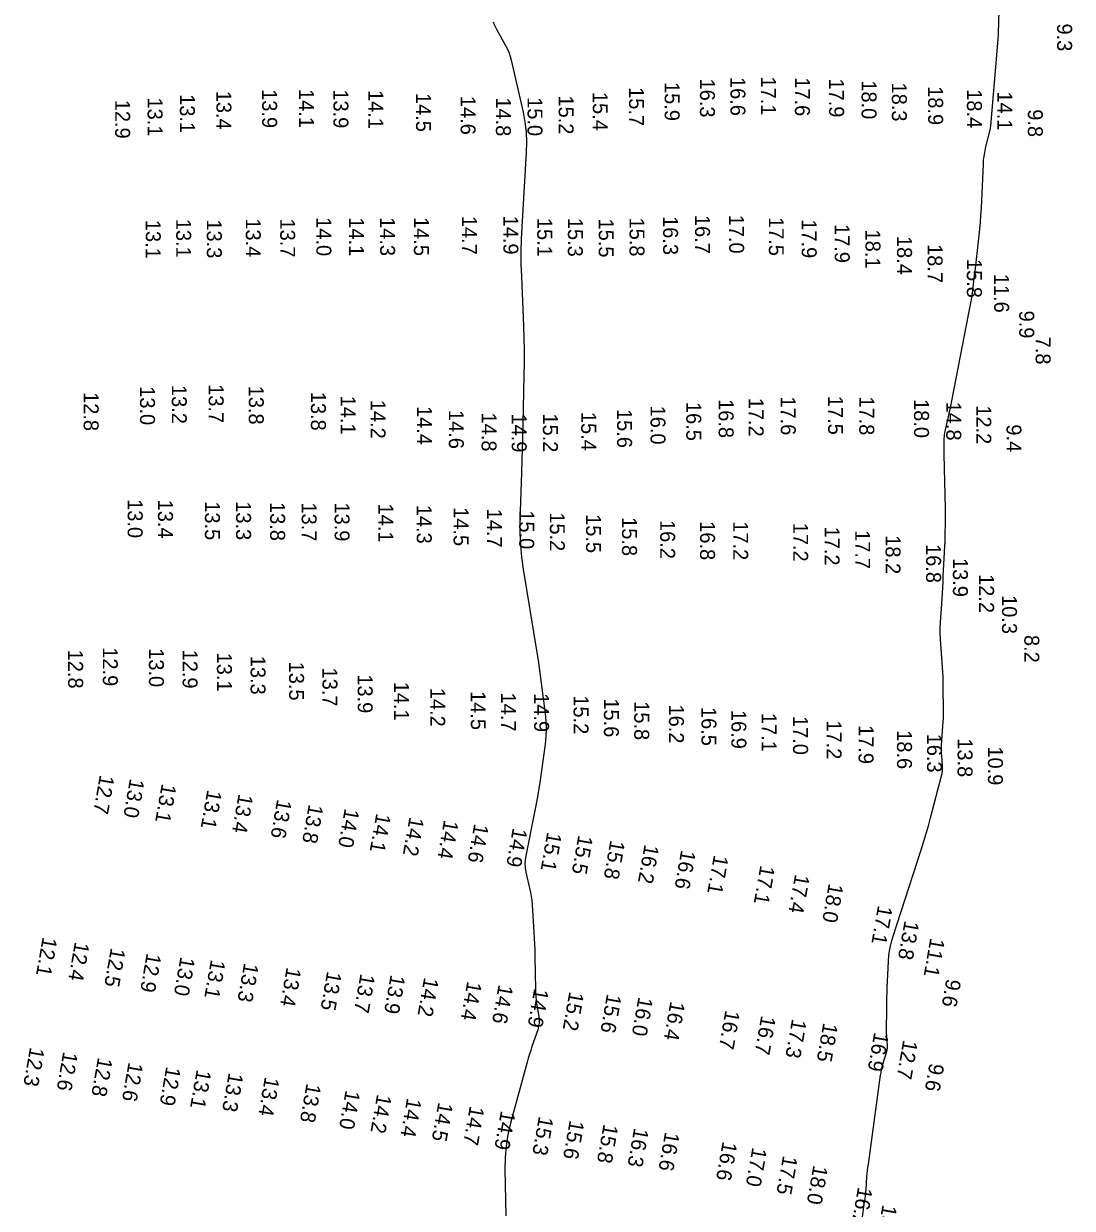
# Model space of a CAD drawing. Extents: x 988130 to 1132882, y 654656 to 841453.
# Drawn here: x 1038622.2 to 1038972.9, y 807047.7 to 807443.6 of the extents above; entities that cross this region are included whole.
import ezdxf

# ---------------------------------------------------------------- set-up
doc = ezdxf.new("R2010")
doc.units = 0
doc.layers.add('V-TOPO-MAJR', color=7, linetype='Continuous')
doc.layers.add('V-TOPO-SOUN', color=7, linetype='Continuous')

msp = doc.modelspace()

# ---------------------------------------------------------------- linework, layer by layer
at = {"layer": 'V-TOPO-MAJR'}
for points in [[(1038902.62, 807043.98), (1038903.42, 807049.87), (1038903.55, 807050.92), (1038903.67, 807051.96), (1038903.78, 807053.01), (1038903.87, 807054.06), (1038904.2, 807058.27), (1038904.29, 807059.32), (1038904.4, 807060.36), (1038904.52, 807061.41), (1038904.66, 807062.46), (1038908.75, 807092.24), (1038908.89, 807093.16), (1038909.07, 807094.07), (1038909.28, 807094.97), (1038909.53, 807095.87), (1038910.82, 807100.17), (1038910.95, 807100.7), (1038911.03, 807101.23), (1038911.06, 807101.77), (1038911.04, 807102.31), (1038910.85, 807104.49), (1038910.81, 807105.04), (1038910.78, 807105.58), (1038910.77, 807106.13), (1038910.77, 807106.68), (1038910.82, 807115), (1038910.84, 807116.56), (1038910.87, 807118.13), (1038910.92, 807119.7), (1038910.98, 807121.27), (1038911.36, 807130.35), (1038911.52, 807132.37), (1038911.81, 807134.37), (1038912.24, 807136.34), (1038912.8, 807138.29), (1038922.42, 807167.82), (1038923.24, 807170.39), (1038924.02, 807172.98), (1038924.76, 807175.58), (1038925.47, 807178.19), (1038929.16, 807192.25), (1038929.34, 807193.07), (1038929.45, 807193.9), (1038929.49, 807194.74), (1038929.45, 807195.58), (1038929.17, 807198.97), (1038929.12, 807199.82), (1038929.1, 807200.66), (1038929.11, 807201.51), (1038929.15, 807202.36), (1038929.61, 807208.87), (1038929.69, 807210.24), (1038929.75, 807211.6), (1038929.77, 807212.97), (1038929.78, 807214.34), (1038929.71, 807221.8), (1038929.68, 807223.5), (1038929.62, 807225.19), (1038929.54, 807226.89), (1038929.42, 807228.59), (1038928.84, 807236.24), (1038928.73, 807238.08), (1038928.69, 807239.92), (1038928.71, 807241.76), (1038928.79, 807243.61), (1038929.29, 807251.35), (1038929.41, 807253.26), (1038929.52, 807255.16), (1038929.62, 807257.07), (1038929.71, 807258.97), (1038930.29, 807270.95), (1038930.39, 807273.58), (1038930.45, 807276.21), (1038930.46, 807278.84), (1038930.43, 807281.48), (1038930.05, 807299.68), (1038930.04, 807300.28), (1038930.03, 807300.88), (1038930.03, 807301.48), (1038930.03, 807302.08), (1038930.03, 807304.49), (1038930.04, 807305.09), (1038930.09, 807305.69), (1038930.17, 807306.28), (1038930.28, 807306.87), (1038931.57, 807312.81), (1038931.82, 807313.99), (1038932.07, 807315.18), (1038932.31, 807316.37), (1038932.54, 807317.56), (1038938.94, 807350.33), (1038939.13, 807351.36), (1038939.3, 807352.39), (1038939.45, 807353.43), (1038939.58, 807354.46), (1038940.07, 807358.62), (1038940.19, 807359.66), (1038940.31, 807360.7), (1038940.43, 807361.74), (1038940.55, 807362.77), (1038941.88, 807374.93), (1038942.12, 807377.3), (1038942.32, 807379.68), (1038942.48, 807382.06), (1038942.6, 807384.44), (1038943.12, 807396.73), (1038943.2, 807398.03), (1038943.35, 807399.31), (1038943.56, 807400.59), (1038943.83, 807401.87), (1038945.05, 807406.93), (1038945.33, 807408.21), (1038945.56, 807409.48), (1038945.74, 807410.77), (1038945.88, 807412.07), (1038947.94, 807437.13), (1038948.05, 807438.61), (1038948.13, 807440.09), (1038948.2, 807441.57), (1038948.24, 807443.06), (1038948.35, 807449)], [(1038779.18, 807444.23), (1038779.55, 807443.35), (1038779.96, 807442.48), (1038780.41, 807441.63), (1038783.38, 807436.33), (1038783.99, 807435.15), (1038784.51, 807433.93), (1038784.93, 807432.68), (1038785.27, 807431.4), (1038789.19, 807414.05), (1038789.82, 807410.72), (1038790.21, 807407.36), (1038790.37, 807403.99), (1038790.28, 807400.6), (1038788.78, 807375.7), (1038788.58, 807371.57), (1038788.49, 807367.44), (1038788.51, 807363.31), (1038788.63, 807359.18), (1038789.33, 807342.54), (1038789.47, 807338.46), (1038789.54, 807334.37), (1038789.54, 807330.29), (1038789.48, 807326.2), (1038789.08, 807309.78), (1038788.98, 807305.73), (1038788.88, 807301.69), (1038788.77, 807297.65), (1038788.65, 807293.6), (1038788.16, 807277.43), (1038788.14, 807273.39), (1038788.31, 807269.37), (1038788.67, 807265.35), (1038789.23, 807261.36), (1038793.81, 807233.44), (1038794.22, 807230.9), (1038794.6, 807228.36), (1038794.97, 807225.82), (1038795.31, 807223.27), (1038796.63, 807213.08), (1038796.87, 807210.53), (1038796.95, 807207.98), (1038796.85, 807205.44), (1038796.58, 807202.89), (1038794.88, 807190.82), (1038794.46, 807188.01), (1038794, 807185.19), (1038793.5, 807182.39), (1038792.95, 807179.6), (1038790.09, 807165.58), (1038789.88, 807164.21), (1038789.83, 807162.85), (1038789.92, 807161.48), (1038790.16, 807160.12), (1038791.41, 807154.68), (1038791.7, 807153.31), (1038791.93, 807151.94), (1038792.1, 807150.55), (1038792.22, 807149.16), (1038792.83, 807140.01), (1038792.95, 807138.02), (1038793.05, 807136.02), (1038793.12, 807134.03), (1038793.16, 807132.03), (1038793.34, 807120.7), (1038793.38, 807119.57), (1038793.46, 807118.45), (1038793.58, 807117.34), (1038793.74, 807116.22), (1038794.47, 807111.78), (1038794.58, 807110.67), (1038794.56, 807109.58), (1038794.4, 807108.5), (1038794.11, 807107.43), (1038792.19, 807101.82), (1038791.76, 807100.52), (1038791.35, 807099.22), (1038790.96, 807097.92), (1038790.59, 807096.61), (1038785.02, 807076.13), (1038784.14, 807072.35), (1038783.52, 807068.52), (1038783.18, 807064.67), (1038783.11, 807060.78), (1038783.39, 807045.16)]]:
    msp.add_lwpolyline(points, dxfattribs=at)

# ---------------------------------------------------------------- texts
at = {"layer": 'V-TOPO-SOUN'}
for s, rotation, p in [('9.3', 270, (1038967.78, 807443.69)), ('16.3 ', 270, (1038848.35, 807425.29)), ('16.6 ', 270, (1038858.55, 807425.82)), ('17.1 ', 270, (1038868.79, 807425.98)), ('17.6 ', 270, (1038880.11, 807425.72)), ('17.9 ', 270, (1038891.54, 807425.32)), ('18.0 ', 270, (1038902.39, 807424.7)), ('13.4 ', 270, (1038686.67, 807421.22)), ('13.9 ', 270, (1038701.96, 807421.75)), ('14.1 ', 270, (1038714.29, 807421.83)), ('13.9 ', 270, (1038725.8, 807421.69)), ('14.1 ', 270, (1038737.5, 807421.44)), ('14.5 ', 270, (1038753.42, 807420.48)), ('15.4 ', 270, (1038812.52, 807420.83)), ('15.7 ', 270, (1038824.64, 807422.43)), ('15.9 ', 270, (1038836.56, 807424.13)), ('18.3 ', 270, (1038912.52, 807423.96)), ('18.9 ', 270, (1038924.65, 807422.75)), ('18.4 ', 270, (1038937.62, 807421.74)), ('14.1 ', 270, (1038947.79, 807420.98)), ('12.9 ', 270, (1038652.82, 807418.21)), ('13.1 ', 270, (1038663.67, 807418.96)), ('13.1 ', 270, (1038674.46, 807420.09)), ('14.6 ', 270, (1038768.33, 807419.5)), ('14.8 ', 270, (1038780.12, 807419)), ('15.0 ', 270, (1038790.69, 807419.07)), ('15.2 ', 270, (1038801.11, 807419.64)), ('9.8', 270, (1038957.99, 807415.03)), ('13.1 ', 270, (1038663.05, 807378.07)), ('13.1 ', 270, (1038673.22, 807378.42)), ('13.3 ', 270, (1038683.47, 807378.22)), ('13.4 ', 270, (1038696.51, 807378.58)), ('13.7 ', 270, (1038708, 807378.52)), ('14.0 ', 270, (1038720.1, 807378.96)), ('14.1 ', 270, (1038731.04, 807378.93)), ('14.3 ', 270, (1038741.41, 807378.99)), ('14.5 ', 270, (1038752.71, 807379)), ('14.7 ', 270, (1038768.75, 807379.41)), ('14.9 ', 270, (1038782.62, 807379.49)), ('15.1 ', 270, (1038793.94, 807378.74)), ('15.3 ', 270, (1038804.19, 807378.74)), ('15.5 ', 270, (1038814.51, 807378.51)), ('15.8 ', 270, (1038824.8, 807378.85)), ('16.3 ', 270, (1038836.03, 807379.33)), ('16.7 ', 270, (1038846.72, 807379.71)), ('17.0 ', 270, (1038858.11, 807379.8)), ('17.5 ', 270, (1038871.39, 807379.03)), ('17.9 ', 270, (1038882.38, 807378.27)), ('17.9 ', 270, (1038893.42, 807376.68)), ('18.1 ', 270, (1038903.7, 807374.83)), ('18.4 ', 270, (1038914.25, 807372.7)), ('18.7 ', 270, (1038924.46, 807369.98)), ('15.8 ', 270, (1038937.6, 807365)), ('11.6 ', 270, (1038946.72, 807360.04)), ('9.9', 270, (1038955.11, 807347.75)), ('7.8', 270, (1038960.6, 807339.02)), ('13.0 ', 270, (1038661.13, 807322.47)), ('13.2 ', 270, (1038671.77, 807322.89)), ('13.7 ', 270, (1038684.09, 807323.16)), ('13.8 ', 270, (1038697.5, 807322.66)), ('12.8 ', 270, (1038642.29, 807320.51)), ('13.8 ', 270, (1038718.27, 807320.62)), ('14.1 ', 270, (1038728.23, 807319.34)), ('14.2 ', 270, (1038738.23, 807317.93)), ('16.8 ', 270, (1038854.61, 807318.16)), ('17.2 ', 270, (1038864.64, 807318.62)), ('17.6 ', 270, (1038875.39, 807319.08)), ('17.5 ', 270, (1038891.21, 807319.24)), ('17.8 ', 270, (1038901.62, 807319.08)), ('18.0 ', 270, (1038919.93, 807318.17)), ('14.4 ', 270, (1038753.77, 807315.85)), ('14.6 ', 270, (1038764.39, 807314.54)), ('14.8 ', 270, (1038775.33, 807313.67)), ('15.4 ', 270, (1038808.65, 807313.9)), ('15.6 ', 270, (1038820.65, 807314.86)), ('16.0 ', 270, (1038831.82, 807315.99)), ('16.5 ', 270, (1038843.78, 807317.21)), ('14.8 ', 270, (1038930.7, 807317.31)), ('12.2 ', 270, (1038940.76, 807316.11)), ('14.9 ', 270, (1038785.41, 807313.35)), ('15.2 ', 270, (1038795.85, 807313.38)), ('9.4', 270, (1038950.85, 807309.72)), ('13.0 ', 270, (1038657.01, 807284.73)), ('13.4 ', 270, (1038667.14, 807284.57)), ('13.5 ', 270, (1038682.84, 807284.03)), ('13.3 ', 270, (1038693.24, 807284.03)), ('13.8 ', 270, (1038704.64, 807283.78)), ('13.7 ', 270, (1038715.18, 807283.62)), ('13.9 ', 270, (1038726.2, 807283.62)), ('14.1 ', 270, (1038740.82, 807283.27)), ('14.3 ', 270, (1038753.66, 807282.84)), ('14.5 ', 270, (1038765.96, 807282.05)), ('14.7 ', 270, (1038777.16, 807281.56)), ('15.0 ', 270, (1038787.92, 807281.01)), ('15.2 ', 270, (1038798.16, 807280.33)), ('15.5 ', 270, (1038810.27, 807279.72)), ('15.8 ', 270, (1038822.29, 807278.72)), ('16.2 ', 270, (1038835.05, 807277.76)), ('16.8 ', 270, (1038848.39, 807277.35)), ('17.2 ', 270, (1038859.46, 807277.34)), ('17.2 ', 270, (1038879.52, 807276.86)), ('17.2 ', 270, (1038890.04, 807275.55)), ('17.7 ', 270, (1038900.26, 807274.38)), ('18.2 ', 270, (1038910.41, 807272.68)), ('16.8 ', 270, (1038923.97, 807269.73)), ('13.9 ', 270, (1038932.93, 807265.06)), ('12.2 ', 270, (1038941.69, 807259.7)), ('10.3 ', 270, (1038949.35, 807252.67)), ('8.2', 270, (1038956.81, 807239.34)), ('12.8 ', 270, (1038637.1, 807234.43)), ('12.9 ', 270, (1038648.7, 807235.22)), ('13.0 ', 270, (1038664.11, 807234.92)), ('12.9 ', 270, (1038675.37, 807234.45)), ('13.1 ', 270, (1038686.85, 807233.45)), ('13.3 ', 270, (1038698.11, 807232.39)), ('13.5 ', 270, (1038710.97, 807230.43)), ('13.7 ', 270, (1038722.14, 807228.45)), ('13.9 ', 270, (1038733.91, 807226.19)), ('14.1 ', 270, (1038746.09, 807223.72)), ('14.2 ', 270, (1038758.16, 807221.68)), ('14.5 ', 270, (1038771.73, 807220.59)), ('14.7 ', 270, (1038781.8, 807220.09)), ('14.9 ', 270, (1038792.89, 807219.89)), ('15.2 ', 270, (1038806.09, 807219.17)), ('15.6 ', 270, (1038816.25, 807218.15)), ('15.8 ', 270, (1038826.38, 807217.2)), ('16.2 ', 270, (1038837.99, 807216.1)), ('16.5 ', 270, (1038848.85, 807215.28)), ('16.9 ', 270, (1038858.86, 807214.29)), ('17.1 ', 270, (1038868.97, 807213.31)), ('17.0 ', 270, (1038879.49, 807212.27)), ('17.2 ', 270, (1038890.7, 807210.8)), ('17.9 ', 270, (1038901.4, 807209.23)), ('18.6 ', 270, (1038914.24, 807207.51)), ('16.3 ', 270, (1038924.28, 807206.36)), ('13.8 ', 270, (1038934.5, 807204.82)), ('10.9 ', 270, (1038944.64, 807202.1)), ('12.7 ', 260, (1038647.72, 807192.78)), ('13.0 ', 260, (1038657.78, 807191.5)), ('13.1 ', 260, (1038668.44, 807189.84)), ('13.1 ', 260, (1038683.66, 807187.75)), ('13.4 ', 260, (1038694.12, 807186.4)), ('13.6 ', 260, (1038707.02, 807184.62)), ('13.8 ', 260, (1038717.59, 807182.96)), ('14.0 ', 260, (1038729.61, 807181.54)), ('14.1 ', 260, (1038740.17, 807179.92)), ('14.2 ', 260, (1038751.25, 807178.73)), ('14.4 ', 260, (1038762.81, 807177.7)), ('14.6 ', 260, (1038772.91, 807176.45)), ('14.9 ', 260, (1038785.8, 807175.04)), ('15.1 ', 260, (1038797.32, 807173.63)), ('15.5 ', 260, (1038807.72, 807172.62)), ('15.8 ', 260, (1038818.42, 807170.96)), ('16.2 ', 260, (1038829.85, 807169.52)), ('16.6 ', 260, (1038842.1, 807167.67)), ('17.1 ', 260, (1038853.04, 807165.99)), ('17.1 ', 260, (1038868.58, 807162.56)), ('17.4 ', 260, (1038880.19, 807159.59)), ('18.0 ', 260, (1038891.45, 807156.51)), ('17.1 ', 260, (1038907.91, 807149.12)), ('13.8 ', 260, (1038916.8, 807144.07)), ('12.1 ', 260, (1038628.6, 807138.57)), ('12.4 ', 260, (1038639.38, 807136.99)), ('11.1 ', 260, (1038925.39, 807138.26)), ('12.5 ', 260, (1038651.41, 807134.98)), ('12.9 ', 260, (1038663.41, 807133.19)), ('13.0 ', 260, (1038674.68, 807131.98)), ('13.1 ', 260, (1038684.87, 807131.06)), ('13.3 ', 260, (1038695.96, 807129.91)), ('13.4 ', 260, (1038710.19, 807128.44)), ('13.5 ', 260, (1038723.72, 807127.11)), ('13.7 ', 260, (1038734.87, 807126.31)), ('13.9 ', 260, (1038744.96, 807125.98)), ('14.2 ', 260, (1038756.16, 807125.07)), ('14.4 ', 260, (1038770.58, 807123.78)), ('9.6', 260, (1038930.77, 807124.63)), ('14.6 ', 260, (1038781.06, 807122.69)), ('14.9 ', 260, (1038792.94, 807121.4)), ('15.2 ', 260, (1038804.71, 807120.34)), ('15.6 ', 260, (1038817.29, 807119.58)), ('16.0 ', 260, (1038827.81, 807118.57)), ('16.4 ', 260, (1038838.5, 807117.1)), ('16.7 ', 260, (1038856.89, 807114.15)), ('16.7 ', 260, (1038868.86, 807112.32)), ('17.3 ', 260, (1038879.17, 807111.19)), ('18.5 ', 260, (1038889.62, 807109.91)), ('16.9 ', 260, (1038906.65, 807106.75)), ('12.7 ', 260, (1038916.33, 807104.15)), ('12.3 ', 260, (1038624.37, 807101.76)), ('12.6 ', 260, (1038635.49, 807100.26)), ('12.8 ', 260, (1038647.1, 807098.34)), ('12.6 ', 260, (1038657.33, 807096.72)), ('9.6', 260, (1038925.13, 807096.42)), ('12.9 ', 260, (1038669.93, 807095.29)), ('13.1 ', 260, (1038680.12, 807094.28)), ('13.3 ', 260, (1038690.83, 807093.24)), ('13.4 ', 260, (1038702.91, 807091.82)), ('13.8 ', 260, (1038716.84, 807089.64)), ('14.0 ', 260, (1038729.91, 807087.38)), ('14.2 ', 260, (1038740.43, 807086.05)), ('14.4 ', 260, (1038750.45, 807084.77)), ('14.5 ', 260, (1038760.91, 807083.37)), ('14.7 ', 260, (1038771.43, 807082.11)), ('14.9 ', 260, (1038781.83, 807080.54)), ('15.3 ', 260, (1038794.53, 807078.71)), ('15.6 ', 260, (1038804.83, 807077.38)), ('15.8 ', 260, (1038816.16, 807076.08)), ('16.3 ', 260, (1038826.38, 807074.8)), ('16.6 ', 260, (1038836.72, 807073.46)), ('16.6 ', 260, (1038855.97, 807070.25)), ('17.0 ', 260, (1038865.9, 807068.26)), ('17.5 ', 260, (1038876.16, 807065.55)), ('18.0 ', 260, (1038886.3, 807062.3)), ('16.2 ', 260, (1038901.22, 807055.01)), ('13.0 ', 260, (1038909.42, 807049.14))]:
    msp.add_text(s, height=5, rotation=rotation, dxfattribs=at).set_placement(p)

doc.saveas('drawing.dxf')
